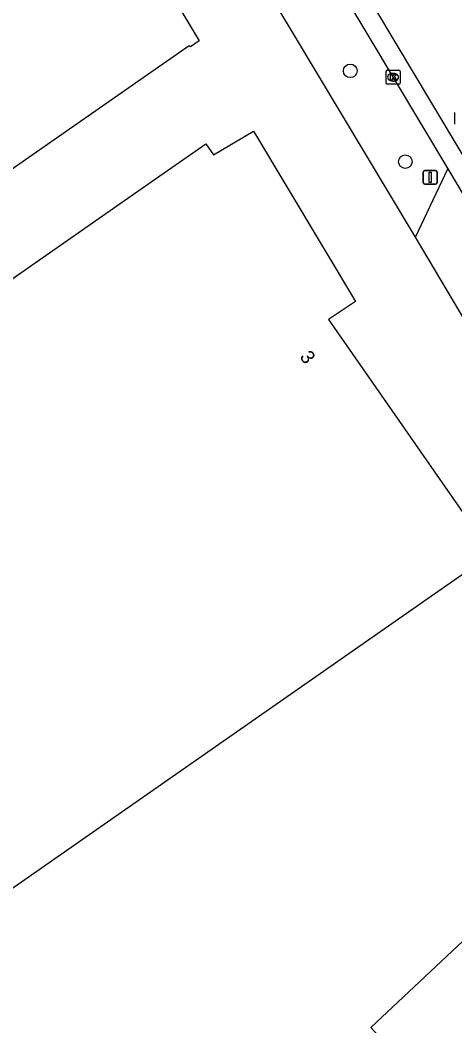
# Model space of a CAD drawing. Extents: x 156651 to 158072, y 387631 to 388990.
# Drawn here: x 157452.9 to 157484.2, y 388274.3 to 388346.7 of the extents above; entities that cross this region are included whole.
import ezdxf

# ---------------------------------------------------------------- set-up
doc = ezdxf.new("R2010")
doc.units = 0
for name, color, linetype in [('IMGEO_Berm_groen', 7, 'Continuous'), ('IMGEO_Boom', 7, 'Continuous'), ('IMGEO_Kolk', 7, 'Continuous'), ('IMGEO_Pand', 7, 'Continuous'), ('IMGEO_Pand_nummerreeks', 7, 'Continuous'), ('IMGEO_Rijbaan_lokaal_gesloten', 7, 'Continuous'), ('IMGEO_Rijbaan_lokaal_open', 7, 'Continuous'), ('IMGEO_Rioolput', 7, 'Continuous'), ('IMGEO_Verkeersbordpaal', 7, 'Continuous')]:
    doc.layers.add(name, color=color, linetype=linetype)

msp = doc.modelspace()

# ---------------------------------------------------------------- linework, layer by layer
at = {"layer": 'IMGEO_Berm_groen'}
msp.add_lwpolyline([(157481.363, 388331.049), (157472.288, 388346.172), (157468.42, 388352.617)], dxfattribs=at)
at = {"layer": 'IMGEO_Boom'}
for centre in [(157476.667, 388343.03), (157480.63, 388336.493)]:
    msp.add_circle(centre, 0.489, dxfattribs=at)
at = {"layer": 'IMGEO_Kolk'}
for p, q in [((157479.322, 388343.07), (157480.174, 388343.07)), ((157479.247, 388342.144), (157479.247, 388342.996)), ((157479.758, 388342.29), (157479.733, 388342.29)), ((157479.735, 388342.85), (157479.76, 388342.85)), ((157480.248, 388342.996), (157480.248, 388342.144)), ((157480.174, 388342.07), (157479.322, 388342.07))]:
    msp.add_line(p, q, dxfattribs=at)
for points in [[(157479.322, 388343.07), (157480.174, 388343.07)], [(157479.247, 388342.144), (157479.247, 388342.996)], [(157479.568, 388342.77), (157479.691, 388342.77), (157479.691, 388342.619), (157479.821, 388342.77), (157479.985, 388342.77), (157479.839, 388342.619), (157479.992, 388342.37), (157479.84, 388342.37), (157479.755, 388342.534), (157479.691, 388342.467), (157479.691, 388342.37), (157479.568, 388342.37), (157479.568, 388342.77)], [(157480.248, 388342.996), (157480.248, 388342.144)], [(157480.174, 388342.07), (157479.322, 388342.07)]]:
    msp.add_lwpolyline(points, dxfattribs=at)
for centre, start, end in [((157479.324, 388342.994), 91.55205, 178.44795), ((157479.324, 388342.994), 91.55205, 178.44795), ((157480.172, 388342.994), 1.55205, 88.44795), ((157480.172, 388342.994), 1.55205, 88.44795), ((157479.324, 388342.146), 181.55205, 268.44795), ((157479.324, 388342.146), 181.55205, 268.44795), ((157480.172, 388342.146), 271.55205, 358.44795), ((157480.172, 388342.146), 271.55205, 358.44795)]:
    msp.add_arc(centre, 0.0765, start, end, dxfattribs=at)
for centre, major_axis, ratio, start_param, end_param in [((157479.734, 388342.57), (-0.387, 0.002), 0.722429, 4.712389, 7.853982), ((157479.759, 388342.57), (-0.39, 0.002), 0.717154, 1.570796, 4.712389)]:
    msp.add_ellipse(centre, major_axis=major_axis, ratio=ratio, start_param=start_param, end_param=end_param, dxfattribs=at)
at = {"layer": 'IMGEO_Pand'}
for points in [[(157427.107, 388340.939), (157451.477, 388357.893), (157455.581, 388360.748), (157455.55, 388360.85), (157456.164, 388361.269), (157465.791, 388345.187), (157465.169, 388344.757), (157465.078, 388344.837), (157460.975, 388341.98), (157437.679, 388325.757), (157427.107, 388340.939)], [(157425.925, 388309.639), (157462.163, 388334.92), (157466.263, 388337.78), (157466.828, 388336.983), (157469.708, 388338.68), (157477.044, 388326.435), (157475.107, 388325.139), (157486.85, 388308.243), (157482.75, 388305.383), (157446.492, 388280.093), (157425.925, 388309.639)], [(157474.566, 388250), (157467.866, 388257.133), (157481.797, 388270.216), (157478.143, 388274.167), (157487.123, 388282.587), (157489.369, 388284.698), (157493.019, 388288.114), (157497.578, 388283.271), (157500, 388280.697), (157511.211, 388268.787), (157505.563, 388263.418), (157507.415, 388261.414), (157500, 388254.453), (157495.256, 388250), (157484.26, 388239.678), (157480.837, 388243.323), (157474.566, 388250)]]:
    msp.add_lwpolyline(points, dxfattribs=at)
at = {"layer": 'IMGEO_Rijbaan_lokaal_gesloten'}
for points in [[(157439.697, 388408.794), (157440.425, 388408.473), (157441.903, 388407.485), (157443.038, 388406.442), (157443.784, 388405.392), (157444.05, 388404.959), (157445.602, 388402.433), (157521.372, 388275.706), (157522.175, 388274.237)], [(157473.169, 388353.577), (157476.028, 388348.789), (157483.682, 388335.969)], [(157483.682, 388335.969), (157486.086, 388331.941), (157487.014, 388330.374), (157491.899, 388322.225), (157499.227, 388309.952)]]:
    msp.add_lwpolyline(points, dxfattribs=at)
at = {"layer": 'IMGEO_Rijbaan_lokaal_open'}
for points in [[(157481.363, 388331.049), (157483.682, 388335.969)], [(157495.313, 388307.639), (157488.647, 388318.784), (157481.363, 388331.049)]]:
    msp.add_lwpolyline(points, dxfattribs=at)
at = {"layer": 'IMGEO_Rioolput'}
msp.add_line((157484.195, 388339.182), (157484.195, 388340.034), dxfattribs=at)
msp.add_lwpolyline([(157484.195, 388339.182), (157484.195, 388340.034)], dxfattribs=at)
at = {"layer": 'IMGEO_Verkeersbordpaal'}
for p, q in [((157481.922, 388334.97), (157481.922, 388335.77)), ((157481.922, 388335.77), (157481.922, 388334.97)), ((157482.022, 388335.87), (157482.812, 388335.87)), ((157482.812, 388335.87), (157482.022, 388335.87)), ((157482.912, 388335.77), (157482.912, 388334.97)), ((157482.912, 388334.97), (157482.912, 388335.77)), ((157482.812, 388334.87), (157482.022, 388334.87)), ((157482.022, 388334.87), (157482.812, 388334.87))]:
    msp.add_line(p, q, dxfattribs=at)
msp.add_lwpolyline([(157482.342, 388335.745), (157482.492, 388335.745), (157482.492, 388334.995), (157482.342, 388334.995), (157482.342, 388335.745)], dxfattribs=at)
for centre, start, end in [((157482.022, 388335.77), 90, 180), ((157482.022, 388335.77), 90, 180), ((157482.812, 388335.77), 0, 90), ((157482.812, 388335.77), 360, 90), ((157482.022, 388334.97), 180, 270), ((157482.022, 388334.97), 180, 270), ((157482.812, 388334.97), 270, 0), ((157482.812, 388334.97), 270, 0)]:
    msp.add_arc(centre, 0.1, start, end, dxfattribs=at)

# ---------------------------------------------------------------- texts
at = {"layer": 'IMGEO_Pand_nummerreeks'}
msp.add_text('3', height=1, rotation=305.03855, dxfattribs=at).set_placement((157472.988, 388322.45))

doc.saveas('drawing.dxf')
